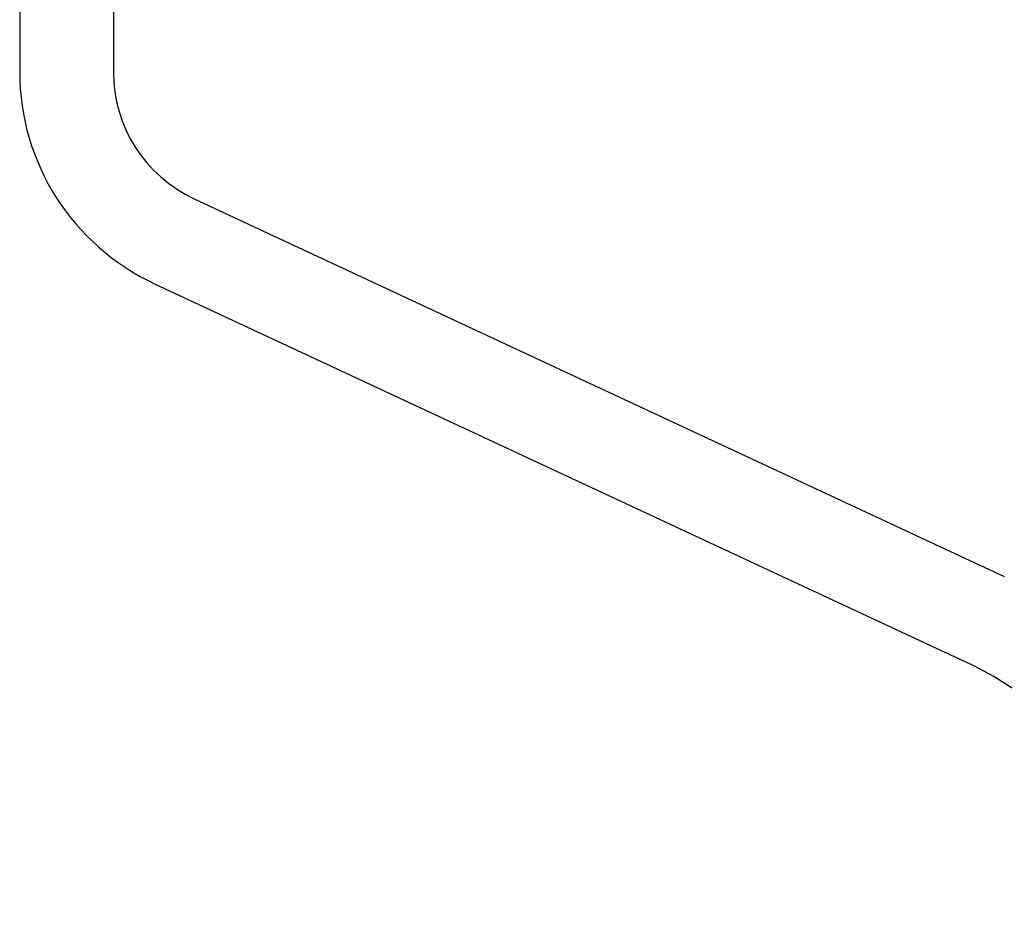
# Model space of a CAD drawing. Extents: x -169 to 7270, y -140 to 2984.
# Tile 359 of 656: x 1753.783 to 1754.834, y 982.832 to 983.806. Entities that reach past the tile are written whole.
import ezdxf

# ---------------------------------------------------------------- set-up
doc = ezdxf.new("R2010")
doc.units = 0
doc.header["$MEASUREMENT"] = 0
doc.layers.add('SPILL-BUCKET', color=1, linetype='CONTINUOUS')

msp = doc.modelspace()

# ---------------------------------------------------------------- linework, layer by layer
at = {"layer": 'SPILL-BUCKET', "color": 1, "linetype": 'Continuous'}
for p, q in [((1753.78321, 984.17672), (1753.78321, 983.74985)), ((1753.88314, 984.17672), (1753.88314, 983.74985)), ((1753.96933, 983.61456), (1754.8336, 983.21154)), ((1753.92709, 983.52399), (1754.79137, 983.12097))]:
    msp.add_line(p, q, dxfattribs=at)
for centre, radius, start, end in [((1754.03241, 983.74985), 0.24921, 180, 245), ((1754.03241, 983.74985), 0.14927, 180, 245), ((1754.633, 982.78134), 0.37474, 315, 65)]:
    msp.add_arc(centre, radius, start, end, dxfattribs=at)

doc.saveas('drawing.dxf')
